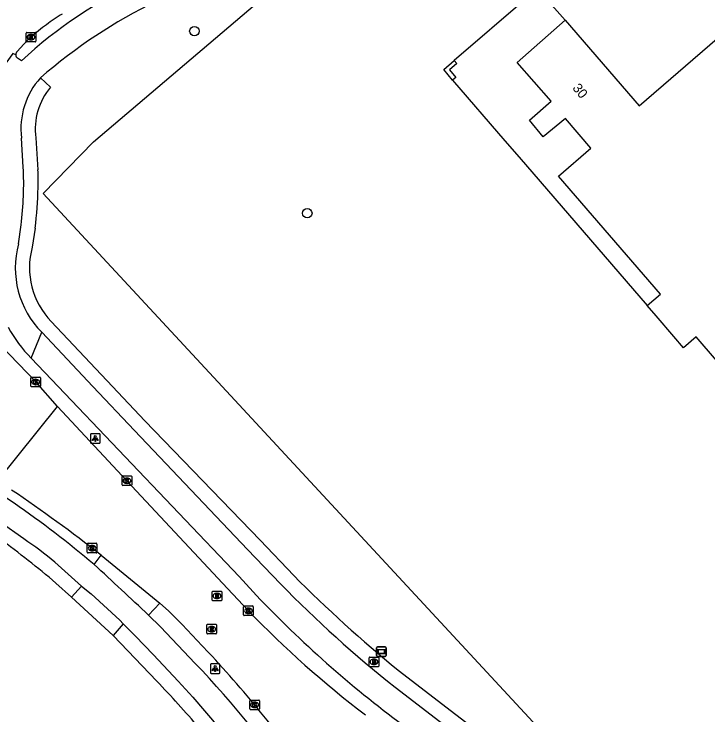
# Model space of a CAD drawing. Extents: x 156141 to 158132, y 385651 to 388399.
# Drawn here: x 156702 to 156774, y 386966 to 387038.6 of the extents above; entities that cross this region are included whole.
import ezdxf

# ---------------------------------------------------------------- set-up
doc = ezdxf.new("R2010")
doc.units = 0
for name, color, linetype in [('IMGEO_Berm_groen', 7, 'Continuous'), ('IMGEO_Boom', 7, 'Continuous'), ('IMGEO_Brandkraan', 7, 'Continuous'), ('IMGEO_Fietspad_gesloten', 7, 'Continuous'), ('IMGEO_Hek', 7, 'Continuous'), ('IMGEO_Kolk', 7, 'Continuous'), ('IMGEO_Lichtpunt', 7, 'Continuous'), ('IMGEO_Pand', 7, 'Continuous'), ('IMGEO_Pand_nummerreeks', 7, 'Continuous'), ('IMGEO_Pand_overbouw', 7, 'Continuous'), ('IMGEO_Rijbaan_lokaal_gesloten', 7, 'Continuous'), ('IMGEO_Rioolput', 7, 'Continuous'), ('IMGEO_Verklikker', 7, 'Continuous'), ('IMGEO_Voetpad_open', 7, 'Continuous')]:
    doc.layers.add(name, color=color, linetype=linetype)

msp = doc.modelspace()

# ---------------------------------------------------------------- linework, layer by layer
at = {"layer": 'IMGEO_Berm_groen'}
msp.add_lwpolyline([(156768.456, 386951.606), (156723.571, 387000), (156705.023, 387019.998), (156710.252, 387025.336), (156732.342, 387044.151)], dxfattribs=at)
at = {"layer": 'IMGEO_Boom'}
for centre in [(156720.704, 387036.825), (156732.413, 387017.948)]:
    msp.add_circle(centre, 0.489, dxfattribs=at)
at = {"layer": 'IMGEO_Brandkraan'}
for p, q in [((156738.906, 386971.95), (156739.758, 386971.95)), ((156738.831, 386971.024), (156738.831, 386971.876)), ((156739.319, 386971.73), (156739.344, 386971.73)), ((156739.832, 386971.876), (156739.832, 386971.024)), ((156739.758, 386970.95), (156738.906, 386970.95)), ((156739.342, 386971.17), (156739.317, 386971.17))]:
    msp.add_line(p, q, dxfattribs=at)
for points in [[(156738.906, 386971.95), (156739.758, 386971.95)], [(156738.831, 386971.024), (156738.831, 386971.876)], [(156739.179, 386971.65), (156739.179, 386971.25), (156739.392, 386971.25)], [(156739.41, 386971.65), (156739.179, 386971.65)], [(156739.358, 386971.569), (156739.304, 386971.569), (156739.304, 386971.493)], [(156739.304, 386971.493), (156739.357, 386971.493)], [(156739.366, 386971.417), (156739.304, 386971.417), (156739.304, 386971.336)], [(156739.304, 386971.336), (156739.366, 386971.336)], [(156739.832, 386971.876), (156739.832, 386971.024)], [(156739.758, 386970.95), (156738.906, 386970.95)]]:
    msp.add_lwpolyline(points, dxfattribs=at)
for centre, radius, start, end in [((156738.908, 386971.874), 0.0765, 91.55205, 178.44795), ((156738.908, 386971.874), 0.0765, 91.55205, 178.44795), ((156739.756, 386971.874), 0.0765, 1.55205, 88.44795), ((156739.756, 386971.874), 0.0765, 1.55205, 88.44795), ((156739.359, 386971.531), 0.0379, 267.82845, 90.93552), ((156739.367, 386971.376), 0.0404, 269.87594, 90.50774), ((156739.398, 386971.501), 0.251, 268.66757, 293.53466), ((156739.414, 386971.505), 0.145, 59.4692, 91.53667), ((156739.439, 386971.552), 0.0922, 285.51372, 58.15012), ((156739.444, 386971.36), 0.105, 301.31148, 78.98903), ((156738.908, 386971.026), 0.0765, 181.55205, 268.44795), ((156738.908, 386971.026), 0.0765, 181.55205, 268.44795), ((156739.756, 386971.026), 0.0765, 271.55205, 358.44795), ((156739.756, 386971.026), 0.0765, 271.55205, 358.44795)]:
    msp.add_arc(centre, radius, start, end, dxfattribs=at)
for centre, major_axis, ratio, start_param, end_param in [((156739.318, 386971.45), (-0.387, 0.002), 0.722429, 4.712389, 7.853982), ((156739.343, 386971.45), (-0.39, 0.002), 0.717154, 1.570796, 4.712389)]:
    msp.add_ellipse(centre, major_axis=major_axis, ratio=ratio, start_param=start_param, end_param=end_param, dxfattribs=at)
at = {"layer": 'IMGEO_Fietspad_gesloten'}
for points in [[(156702.769, 387033.748), (156702.36, 387034.009)], [(156702.959, 387022.729), (156702.772, 387025.745)], [(156702.452, 387014.775), (156702.726, 387016.734)], [(156703.775, 387002.934), (156704.867, 387005.612)], [(156704.867, 387005.612), (156710.177, 387000), (156714.491, 386995.44), (156726.222, 386983.103), (156729.621, 386979.547)], [(156727.532, 386977.915), (156725.344, 386980.297), (156706.571, 387000), (156703.775, 387002.934)], [(156702.016, 386987.906), (156692.417, 386994.202)], [(156703.023, 386984.189), (156700.556, 386985.925), (156693.165, 386990.801)], [(156709.004, 386979.302), (156706.234, 386981.778)], [(156709.004, 386979.302), (156710.003, 386978.491), (156712.957, 386975.768), (156713.312, 386975.39)], [(156720.796, 386971.299), (156717.18, 386975.096), (156715.948, 386976.307)], [(156713.312, 386975.39), (156714.574, 386974.145), (156716.475, 386972.186), (156719.009, 386969.459), (156720.557, 386967.787), (156723.178, 386964.73), (156726.912, 386960.01), (156728.687, 386957.579), (156740.591, 386940.199)], [(156741.513, 386968.824), (156765.327, 386950.551), (156766.137, 386949.899)]]:
    msp.add_lwpolyline(points, dxfattribs=at)
for centre, radius, start, end in [((156735.387, 386998.437), 48.071, 114.89066, 132.73039), ((156741.405, 386989.602), 56.042, 116.10686, 130.87844), ((156702.616, 387034.367), 0.44, 180.74213, 234.45246), ((156710.58, 387026.716), 7.868, 138.05276, 187.0916), ((156669.261, 387021.037), 33.741, 352.67361, 2.87495), ((156711.663, 387012.303), 9.537, 164.97576, 224.55445), ((156713.634, 387012.787), 13.938, 208.5177, 224.98093), ((156632.991, 386889.277), 120.383, 50.04153, 55.01394), ((156682.025, 386952.88), 37.698, 50.04585, 56.15157), ((156208.692, 386436.218), 740.948, 46.795586, 47.39133), ((156823.225, 387071.4), 131.144, 224.459, 231.45912), ((156815.086, 387062.545), 121.77, 224.02719, 233.59459), ((156645.834, 386899.549), 103.766, 34.17324, 43.7458)]:
    msp.add_arc(centre, radius, start, end, dxfattribs=at)
at = {"layer": 'IMGEO_Hek'}
for points in [[(156705.023, 387019.998), (156710.252, 387025.336), (156732.342, 387044.151)], [(156723.571, 387000), (156705.023, 387019.998)], [(156768.456, 386951.606), (156723.571, 387000)]]:
    msp.add_lwpolyline(points, dxfattribs=at)
at = {"layer": 'IMGEO_Kolk'}
for p, q in [((156703.256, 387035.77), (156703.256, 387036.622)), ((156703.331, 387036.696), (156704.183, 387036.696)), ((156704.257, 387036.622), (156704.257, 387035.77)), ((156703.767, 387035.916), (156703.742, 387035.916)), ((156703.744, 387036.476), (156703.769, 387036.476)), ((156704.183, 387035.696), (156703.331, 387035.696)), ((156703.749, 387000.033), (156703.749, 387000.885)), ((156703.824, 387000.959), (156704.676, 387000.959)), ((156704.237, 387000.739), (156704.262, 387000.739)), ((156704.75, 387000.885), (156704.75, 387000.033)), ((156704.676, 386999.959), (156703.824, 386999.959)), ((156704.26, 387000.179), (156704.235, 387000.179)), ((156713.209, 386989.803), (156713.209, 386990.655)), ((156713.284, 386990.729), (156714.136, 386990.729)), ((156713.697, 386990.509), (156713.722, 386990.509)), ((156714.21, 386990.655), (156714.21, 386989.803)), ((156714.136, 386989.729), (156713.284, 386989.729)), ((156713.72, 386989.949), (156713.695, 386989.949)), ((156709.601, 386982.813), (156709.601, 386983.665)), ((156709.676, 386983.739), (156710.528, 386983.739)), ((156710.602, 386983.665), (156710.602, 386982.813)), ((156710.112, 386982.959), (156710.087, 386982.959)), ((156710.089, 386983.519), (156710.114, 386983.519)), ((156710.528, 386982.739), (156709.676, 386982.739)), ((156725.808, 386976.322), (156725.808, 386977.174)), ((156725.883, 386977.248), (156726.735, 386977.248)), ((156726.296, 386977.028), (156726.321, 386977.028)), ((156726.809, 386977.174), (156726.809, 386976.322)), ((156726.319, 386976.468), (156726.294, 386976.468)), ((156726.735, 386976.248), (156725.883, 386976.248)), ((156726.455, 386966.571), (156726.455, 386967.423)), ((156726.53, 386967.497), (156727.382, 386967.497)), ((156726.943, 386967.277), (156726.968, 386967.277)), ((156727.456, 386967.423), (156727.456, 386966.571)), ((156727.382, 386966.497), (156726.53, 386966.497)), ((156726.966, 386966.717), (156726.941, 386966.717))]:
    msp.add_line(p, q, dxfattribs=at)
for points in [[(156703.256, 387035.77), (156703.256, 387036.622)], [(156703.331, 387036.696), (156704.183, 387036.696)], [(156704.257, 387036.622), (156704.257, 387035.77)], [(156703.577, 387036.396), (156703.7, 387036.396), (156703.7, 387036.245), (156703.83, 387036.396), (156703.994, 387036.396), (156703.848, 387036.245), (156704.001, 387035.996), (156703.849, 387035.996), (156703.764, 387036.16), (156703.7, 387036.093), (156703.7, 387035.996), (156703.577, 387035.996), (156703.577, 387036.396)], [(156704.183, 387035.696), (156703.331, 387035.696)], [(156703.749, 387000.033), (156703.749, 387000.885)], [(156703.824, 387000.959), (156704.676, 387000.959)], [(156704.07, 387000.659), (156704.193, 387000.659), (156704.193, 387000.508), (156704.323, 387000.659), (156704.487, 387000.659), (156704.341, 387000.508), (156704.494, 387000.259), (156704.342, 387000.259), (156704.257, 387000.423), (156704.193, 387000.356), (156704.193, 387000.259), (156704.07, 387000.259), (156704.07, 387000.659)], [(156704.75, 387000.885), (156704.75, 387000.033)], [(156704.676, 386999.959), (156703.824, 386999.959)], [(156713.209, 386989.803), (156713.209, 386990.655)], [(156713.284, 386990.729), (156714.136, 386990.729)], [(156713.53, 386990.429), (156713.653, 386990.429), (156713.653, 386990.278), (156713.783, 386990.429), (156713.947, 386990.429), (156713.801, 386990.278), (156713.954, 386990.029), (156713.802, 386990.029), (156713.717, 386990.193), (156713.653, 386990.126), (156713.653, 386990.029), (156713.53, 386990.029), (156713.53, 386990.429)], [(156714.21, 386990.655), (156714.21, 386989.803)], [(156714.136, 386989.729), (156713.284, 386989.729)], [(156709.601, 386982.813), (156709.601, 386983.665)], [(156709.676, 386983.739), (156710.528, 386983.739)], [(156710.602, 386983.665), (156710.602, 386982.813)], [(156709.922, 386983.439), (156710.045, 386983.439), (156710.045, 386983.288), (156710.175, 386983.439), (156710.339, 386983.439), (156710.193, 386983.288), (156710.346, 386983.039), (156710.194, 386983.039), (156710.109, 386983.203), (156710.045, 386983.136), (156710.045, 386983.039), (156709.922, 386983.039), (156709.922, 386983.439)], [(156710.528, 386982.739), (156709.676, 386982.739)], [(156725.808, 386976.322), (156725.808, 386977.174)], [(156725.883, 386977.248), (156726.735, 386977.248)], [(156726.809, 386977.174), (156726.809, 386976.322)], [(156726.129, 386976.948), (156726.252, 386976.948), (156726.252, 386976.797), (156726.382, 386976.948), (156726.546, 386976.948), (156726.4, 386976.797), (156726.553, 386976.548), (156726.401, 386976.548), (156726.316, 386976.712), (156726.252, 386976.645), (156726.252, 386976.548), (156726.129, 386976.548), (156726.129, 386976.948)], [(156726.735, 386976.248), (156725.883, 386976.248)], [(156726.455, 386966.571), (156726.455, 386967.423)], [(156726.53, 386967.497), (156727.382, 386967.497)], [(156726.776, 386967.197), (156726.899, 386967.197), (156726.899, 386967.046), (156727.029, 386967.197), (156727.193, 386967.197), (156727.047, 386967.046), (156727.2, 386966.797), (156727.048, 386966.797), (156726.963, 386966.961), (156726.899, 386966.894), (156726.899, 386966.797), (156726.776, 386966.797), (156726.776, 386967.197)], [(156727.456, 386967.423), (156727.456, 386966.571)], [(156727.382, 386966.497), (156726.53, 386966.497)]]:
    msp.add_lwpolyline(points, dxfattribs=at)
for centre, start, end in [((156703.333, 387036.62), 91.55205, 178.44795), ((156703.333, 387036.62), 91.55205, 178.44795), ((156704.181, 387036.62), 1.55205, 88.44795), ((156704.181, 387036.62), 1.55205, 88.44795), ((156703.333, 387035.772), 181.55205, 268.44795), ((156703.333, 387035.772), 181.55205, 268.44795), ((156704.181, 387035.772), 271.55205, 358.44795), ((156704.181, 387035.772), 271.55205, 358.44795), ((156703.826, 387000.883), 91.55205, 178.44795), ((156703.826, 387000.883), 91.55205, 178.44795), ((156704.674, 387000.883), 1.55205, 88.44795), ((156704.674, 387000.883), 1.55205, 88.44795), ((156703.826, 387000.035), 181.55205, 268.44795), ((156703.826, 387000.035), 181.55205, 268.44795), ((156704.674, 387000.035), 271.55205, 358.44795), ((156704.674, 387000.035), 271.55205, 358.44795), ((156713.286, 386990.653), 91.55205, 178.44795), ((156713.286, 386990.653), 91.55205, 178.44795), ((156714.134, 386990.653), 1.55205, 88.44795), ((156714.134, 386990.653), 1.55205, 88.44795), ((156713.286, 386989.805), 181.55205, 268.44795), ((156713.286, 386989.805), 181.55205, 268.44795), ((156714.134, 386989.805), 271.55205, 358.44795), ((156714.134, 386989.805), 271.55205, 358.44795), ((156709.678, 386983.663), 91.55205, 178.44795), ((156709.678, 386983.663), 91.55205, 178.44795), ((156710.526, 386983.663), 1.55205, 88.44795), ((156710.526, 386983.663), 1.55205, 88.44795), ((156709.678, 386982.815), 181.55205, 268.44795), ((156709.678, 386982.815), 181.55205, 268.44795), ((156710.526, 386982.815), 271.55205, 358.44795), ((156710.526, 386982.815), 271.55205, 358.44795), ((156725.885, 386977.172), 91.55205, 178.44795), ((156725.885, 386977.172), 91.55205, 178.44795), ((156726.733, 386977.172), 1.55205, 88.44795), ((156726.733, 386977.172), 1.55205, 88.44795), ((156725.885, 386976.324), 181.55205, 268.44795), ((156725.885, 386976.324), 181.55205, 268.44795), ((156726.733, 386976.324), 271.55205, 358.44795), ((156726.733, 386976.324), 271.55205, 358.44795), ((156726.532, 386967.421), 91.55205, 178.44795), ((156726.532, 386967.421), 91.55205, 178.44795), ((156727.38, 386967.421), 1.55205, 88.44795), ((156727.38, 386967.421), 1.55205, 88.44795), ((156726.532, 386966.573), 181.55205, 268.44795), ((156726.532, 386966.573), 181.55205, 268.44795), ((156727.38, 386966.573), 271.55205, 358.44795), ((156727.38, 386966.573), 271.55205, 358.44795)]:
    msp.add_arc(centre, 0.0765, start, end, dxfattribs=at)
for centre, major_axis, ratio, start_param, end_param in [((156703.743, 387036.196), (-0.387, 0.002), 0.722429, 4.712389, 7.853982), ((156703.768, 387036.196), (-0.39, 0.002), 0.717154, 1.570796, 4.712389), ((156704.236, 387000.459), (-0.387, 0.002), 0.722429, 4.712389, 7.853982), ((156704.261, 387000.459), (-0.39, 0.002), 0.717154, 1.570796, 4.712389), ((156713.696, 386990.229), (-0.387, 0.002), 0.722429, 4.712389, 7.853982), ((156713.721, 386990.229), (-0.39, 0.002), 0.717154, 1.570796, 4.712389), ((156710.088, 386983.239), (-0.387, 0.002), 0.722429, 4.712389, 7.853982), ((156710.113, 386983.239), (-0.39, 0.002), 0.717154, 1.570796, 4.712389), ((156726.295, 386976.748), (-0.387, 0.002), 0.722429, 4.712389, 7.853982), ((156726.32, 386976.748), (-0.39, 0.002), 0.717154, 1.570796, 4.712389), ((156726.942, 386966.997), (-0.387, 0.002), 0.722429, 4.712389, 7.853982), ((156726.967, 386966.997), (-0.39, 0.002), 0.717154, 1.570796, 4.712389)]:
    msp.add_ellipse(centre, major_axis=major_axis, ratio=ratio, start_param=start_param, end_param=end_param, dxfattribs=at)
at = {"layer": 'IMGEO_Lichtpunt'}
for p, q in [((156709.93, 386995.007), (156709.93, 386994.2)), ((156709.93, 386995.007), (156709.93, 386994.2)), ((156710.832, 386995.102), (156710.024, 386995.102)), ((156710.832, 386995.102), (156710.024, 386995.102)), ((156710.926, 386994.2), (156710.926, 386995.007)), ((156710.926, 386994.2), (156710.926, 386995.007)), ((156710.024, 386994.106), (156710.832, 386994.106)), ((156710.024, 386994.106), (156710.832, 386994.106)), ((156723.264, 386971.259), (156722.456, 386971.259)), ((156723.264, 386971.259), (156722.456, 386971.259)), ((156722.362, 386971.164), (156722.362, 386970.357)), ((156722.362, 386971.164), (156722.362, 386970.357)), ((156723.358, 386970.357), (156723.358, 386971.164)), ((156723.358, 386970.357), (156723.358, 386971.164)), ((156722.456, 386970.263), (156723.264, 386970.263)), ((156722.456, 386970.263), (156723.264, 386970.263))]:
    msp.add_line(p, q, dxfattribs=at)
for points in [[(156710.304, 386994.671), (156710.343, 386994.643), (156710.155, 386994.381), (156710.117, 386994.408), (156710.304, 386994.671)], [(156710.406, 386994.623), (156710.453, 386994.623), (156710.453, 386994.301), (156710.406, 386994.301), (156710.406, 386994.623)], [(156710.516, 386994.643), (156710.554, 386994.67), (156710.741, 386994.408), (156710.702, 386994.38), (156710.516, 386994.643)], [(156722.736, 386970.828), (156722.775, 386970.8), (156722.587, 386970.538), (156722.549, 386970.565), (156722.736, 386970.828)], [(156722.838, 386970.78), (156722.885, 386970.78), (156722.885, 386970.458), (156722.838, 386970.458), (156722.838, 386970.78)], [(156722.948, 386970.8), (156722.986, 386970.827), (156723.173, 386970.565), (156723.134, 386970.537), (156722.948, 386970.8)]]:
    msp.add_lwpolyline(points, dxfattribs=at)
for centre in [(156710.429, 386994.805), (156722.861, 386970.962)]:
    msp.add_circle(centre, 0.0994, dxfattribs=at)
for centre, start, end in [((156710.024, 386995.007), 90, 180), ((156710.024, 386995.007), 90, 180), ((156710.832, 386995.007), 0, 90), ((156710.832, 386995.007), 0, 90), ((156710.024, 386994.2), 180, 270), ((156710.024, 386994.2), 180, 270), ((156710.832, 386994.2), 270, 0), ((156710.832, 386994.2), 270, 360), ((156722.456, 386971.164), 90, 180), ((156722.456, 386971.164), 90, 180), ((156723.264, 386971.164), 0, 90), ((156723.264, 386971.164), 0, 90), ((156722.456, 386970.357), 180, 270), ((156722.456, 386970.357), 180, 270), ((156723.264, 386970.357), 270, 0), ((156723.264, 386970.357), 270, 360)]:
    msp.add_arc(centre, 0.0946, start, end, dxfattribs=at)
at = {"layer": 'IMGEO_Pand'}
for points in [[(156911.85, 387068.086), (156832.995, 387000), (156800.985, 386972.361), (156777.179, 387000), (156772.743, 387005.15), (156771.425, 387004.014), (156770.431, 387005.167), (156768.589, 387007.305), (156767.667, 387008.374), (156769.031, 387009.549), (156758.461, 387021.807), (156761.816, 387024.7), (156759.178, 387027.76), (156756.892, 387025.857), (156755.459, 387027.579), (156757.696, 387029.559), (156754.179, 387033.577), (156759.165, 387037.943), (156766.821, 387029.066), (156787.068, 387046.56)], [(156747.808, 387032.018), (156747.49, 387031.744), (156746.558, 387032.831), (156747.645, 387033.775), (156747.92, 387033.458), (156747.165, 387032.802), (156747.808, 387032.018)]]:
    msp.add_lwpolyline(points, dxfattribs=at)
at = {"layer": 'IMGEO_Pand_overbouw'}
msp.add_lwpolyline([(156757.218, 387040.174), (156756.898, 387039.902), (156756.232, 387040.661), (156755.477, 387040.006), (156755.202, 387040.323), (156747.645, 387033.775), (156747.92, 387033.458), (156747.165, 387032.802), (156747.808, 387032.018), (156747.49, 387031.744), (156752.915, 387025.461), (156754.379, 387023.765), (156767.667, 387008.374), (156769.031, 387009.549), (156758.461, 387021.807), (156761.816, 387024.7), (156759.178, 387027.76), (156756.892, 387025.857), (156755.459, 387027.579), (156757.696, 387029.559), (156754.179, 387033.577), (156759.165, 387037.943)], close=True, dxfattribs=at)
at = {"layer": 'IMGEO_Rijbaan_lokaal_gesloten'}
for points in [[(156702.176, 387034.361), (156701.889, 387034.512), (156698.401, 387029.731), (156698.438, 387029.437)], [(156706.491, 386997.928), (156704.25, 387000.459), (156700.643, 387004.256)], [(156700.285, 386990.228), (156706.491, 386997.928)], [(156706.491, 386997.928), (156713.709, 386990.228), (156724.127, 386979.067), (156726.304, 386976.747)], [(156711.027, 386982.524), (156717.118, 386977.536)], [(156717.118, 386977.536), (156718.027, 386976.749), (156719.44, 386975.314), (156721.497, 386973.13), (156722.17, 386972.43)]]:
    msp.add_lwpolyline(points, dxfattribs=at)
for centre, radius, start, end in [((156714.882, 387025.313), 15.45, 120.71551, 128.00718), ((156714.342, 387024.621), 15.685, 124.89472, 140.02046), ((156702.622, 387034.368), 0.446, 132.09076, 180.89971), ((156608.464, 386851.084), 166.72, 52.03516, 55.97478), ((156804.583, 387052.508), 108.937, 224.06374, 232.61469), ((156633.854, 386889.843), 120.915, 34.78399, 43.07992)]:
    msp.add_arc(centre, radius, start, end, dxfattribs=at)
at = {"layer": 'IMGEO_Rioolput'}
for p, q in [((156722.547, 386977.859), (156722.547, 386978.711)), ((156722.622, 386978.785), (156723.474, 386978.785)), ((156723.035, 386978.565), (156723.06, 386978.565)), ((156723.548, 386978.711), (156723.548, 386977.859)), ((156723.474, 386977.785), (156722.622, 386977.785)), ((156723.058, 386978.005), (156723.033, 386978.005)), ((156721.999, 386974.424), (156721.999, 386975.276)), ((156722.074, 386975.35), (156722.926, 386975.35)), ((156722.487, 386975.13), (156722.512, 386975.13)), ((156723, 386975.276), (156723, 386974.424)), ((156722.926, 386974.35), (156722.074, 386974.35)), ((156722.51, 386974.57), (156722.485, 386974.57))]:
    msp.add_line(p, q, dxfattribs=at)
for points in [[(156722.547, 386977.859), (156722.547, 386978.711)], [(156722.622, 386978.785), (156723.474, 386978.785)], [(156723.136, 386978.483), (156722.884, 386978.485), (156722.884, 386978.085)], [(156723.548, 386978.711), (156723.548, 386977.859)], [(156723.474, 386977.785), (156722.622, 386977.785)], [(156722.884, 386978.085), (156723.008, 386978.085), (156723.008, 386978.247), (156723.019, 386978.247)], [(156723.062, 386978.404), (156723.008, 386978.404), (156723.008, 386978.323)], [(156723.008, 386978.323), (156723.06, 386978.323)], [(156723.066, 386978.218), (156723.137, 386978.085), (156723.277, 386978.085), (156723.212, 386978.211)], [(156721.999, 386974.424), (156721.999, 386975.276)], [(156722.074, 386975.35), (156722.926, 386975.35)], [(156722.588, 386975.048), (156722.336, 386975.05), (156722.336, 386974.65)], [(156722.514, 386974.969), (156722.46, 386974.969), (156722.46, 386974.888)], [(156722.46, 386974.888), (156722.512, 386974.888)], [(156723, 386975.276), (156723, 386974.424)], [(156722.926, 386974.35), (156722.074, 386974.35)], [(156722.336, 386974.65), (156722.46, 386974.65), (156722.46, 386974.812), (156722.471, 386974.812)], [(156722.518, 386974.783), (156722.589, 386974.65), (156722.729, 386974.65), (156722.664, 386974.776)]]:
    msp.add_lwpolyline(points, dxfattribs=at)
for centre, radius, start, end in [((156722.624, 386978.709), 0.0765, 91.55205, 178.44795), ((156722.624, 386978.709), 0.0765, 91.55205, 178.44795), ((156723.135, 386978.373), 0.109, 350.36119, 89.41601), ((156723.472, 386978.709), 0.0765, 1.55205, 88.44795), ((156723.472, 386978.709), 0.0765, 1.55205, 88.44795), ((156722.624, 386977.861), 0.0765, 181.55205, 268.44795), ((156722.624, 386977.861), 0.0765, 181.55205, 268.44795), ((156723.018, 386978.194), 0.0533, 26.02933, 88.69889), ((156723.044, 386978.512), 0.19, 274.7715, 282.96867), ((156723.068, 386978.308), 0.0964, 77.00612, 93.18647), ((156723.082, 386978.365), 0.0378, 276.66336, 79.67722), ((156723.133, 386978.373), 0.112, 277.58423, 350.98172), ((156723.117, 386978.158), 0.108, 29.51342, 73.79051), ((156723.472, 386977.861), 0.0765, 271.55205, 358.44795), ((156723.472, 386977.861), 0.0765, 271.55205, 358.44795), ((156722.076, 386975.274), 0.0765, 91.55205, 178.44795), ((156722.076, 386975.274), 0.0765, 91.55205, 178.44795), ((156722.496, 386975.077), 0.19, 274.7715, 282.96867), ((156722.52, 386974.873), 0.0964, 77.00612, 93.18647), ((156722.534, 386974.93), 0.0378, 276.66336, 79.67722), ((156722.587, 386974.938), 0.109, 350.36119, 89.41601), ((156722.585, 386974.938), 0.112, 277.58423, 350.98172), ((156722.924, 386975.274), 0.0765, 1.55205, 88.44795), ((156722.924, 386975.274), 0.0765, 1.55205, 88.44795), ((156722.076, 386974.426), 0.0765, 181.55205, 268.44795), ((156722.076, 386974.426), 0.0765, 181.55205, 268.44795), ((156722.47, 386974.759), 0.0533, 26.02933, 88.69889), ((156722.569, 386974.723), 0.108, 29.51342, 73.79051), ((156722.924, 386974.426), 0.0765, 271.55205, 358.44795), ((156722.924, 386974.426), 0.0765, 271.55205, 358.44795)]:
    msp.add_arc(centre, radius, start, end, dxfattribs=at)
for centre, major_axis, ratio, start_param, end_param in [((156723.034, 386978.285), (-0.387, 0.002), 0.722429, 4.712389, 7.853982), ((156723.059, 386978.285), (-0.39, 0.002), 0.717154, 1.570796, 4.712389), ((156722.486, 386974.85), (-0.387, 0.002), 0.722429, 4.712389, 7.853982), ((156722.511, 386974.85), (-0.39, 0.002), 0.717154, 1.570796, 4.712389)]:
    msp.add_ellipse(centre, major_axis=major_axis, ratio=ratio, start_param=start_param, end_param=end_param, dxfattribs=at)
at = {"layer": 'IMGEO_Verklikker'}
for p, q in [((156739.589, 386972.119), (156739.589, 386972.919)), ((156739.589, 386972.919), (156739.589, 386972.119)), ((156739.689, 386973.019), (156740.479, 386973.019)), ((156740.479, 386973.019), (156739.689, 386973.019)), ((156740.579, 386972.919), (156740.579, 386972.119)), ((156740.579, 386972.119), (156740.579, 386972.919)), ((156740.479, 386972.019), (156739.689, 386972.019)), ((156739.689, 386972.019), (156740.479, 386972.019))]:
    msp.add_line(p, q, dxfattribs=at)
for points in [[(156739.69, 386972.751), (156740.478, 386972.751), (156740.478, 386972.287), (156739.69, 386972.287), (156739.69, 386972.751)], [(156739.755, 386972.686), (156739.755, 386972.352), (156740.413, 386972.352), (156740.413, 386972.686), (156739.755, 386972.686)]]:
    msp.add_lwpolyline(points, dxfattribs=at)
for centre, start, end in [((156739.689, 386972.919), 90, 180), ((156739.689, 386972.919), 90, 180), ((156740.479, 386972.919), 0, 90), ((156740.479, 386972.919), 360, 90), ((156739.689, 386972.119), 180, 270), ((156739.689, 386972.119), 180, 270), ((156740.479, 386972.119), 270, 0), ((156740.479, 386972.119), 270, 0)]:
    msp.add_arc(centre, 0.1, start, end, dxfattribs=at)
at = {"layer": 'IMGEO_Voetpad_open'}
for points in [[(156704.728, 387031.976), (156705.788, 387031.015)], [(156704.267, 387025.765), (156704.481, 387022.443)], [(156704.18, 387016.406), (156703.892, 387014.425)], [(156705.864, 387006.734), (156712.209, 387000), (156715.577, 386996.425), (156727.528, 386984.076), (156731.003, 386980.403)], [(156710.305, 386981.552), (156711.027, 386982.524)], [(156706.331, 386979.621), (156707.977, 386978.149)], [(156707.977, 386978.149), (156709.004, 386979.302)], [(156712.265, 386974.194), (156707.977, 386978.149)], [(156715.948, 386976.307), (156717.118, 386977.536)], [(156713.312, 386975.39), (156712.265, 386974.194)], [(156716.81, 386969.457), (156712.265, 386974.194)], [(156741.832, 386970.602), (156766.2, 386951.885), (156767.163, 386951.124)]]:
    msp.add_lwpolyline(points, dxfattribs=at)
for centre, radius, start, end in [((156710.906, 387026.687), 6.703, 139.77973, 187.90615), ((156667.851, 387021.266), 36.649, 358.97031, 1.84105), ((156667.6, 387021.252), 36.899, 352.45299, 358.99786), ((156711.55, 387012.29), 7.95, 164.42219, 224.33988), ((156650.012, 386913.922), 86.534, 49.39568, 54.28376), ((156829.97, 387078.867), 139.605, 224.85416, 230.85126), ((156641.832, 386897.421), 103.976, 40.25272, 43.85339)]:
    msp.add_arc(centre, radius, start, end, dxfattribs=at)

# ---------------------------------------------------------------- texts
at = {"layer": 'IMGEO_Pand_nummerreeks'}
msp.add_text('30', height=1, rotation=309.48139, dxfattribs=at).set_placement((156759.86, 387030.895))

doc.saveas('drawing.dxf')
